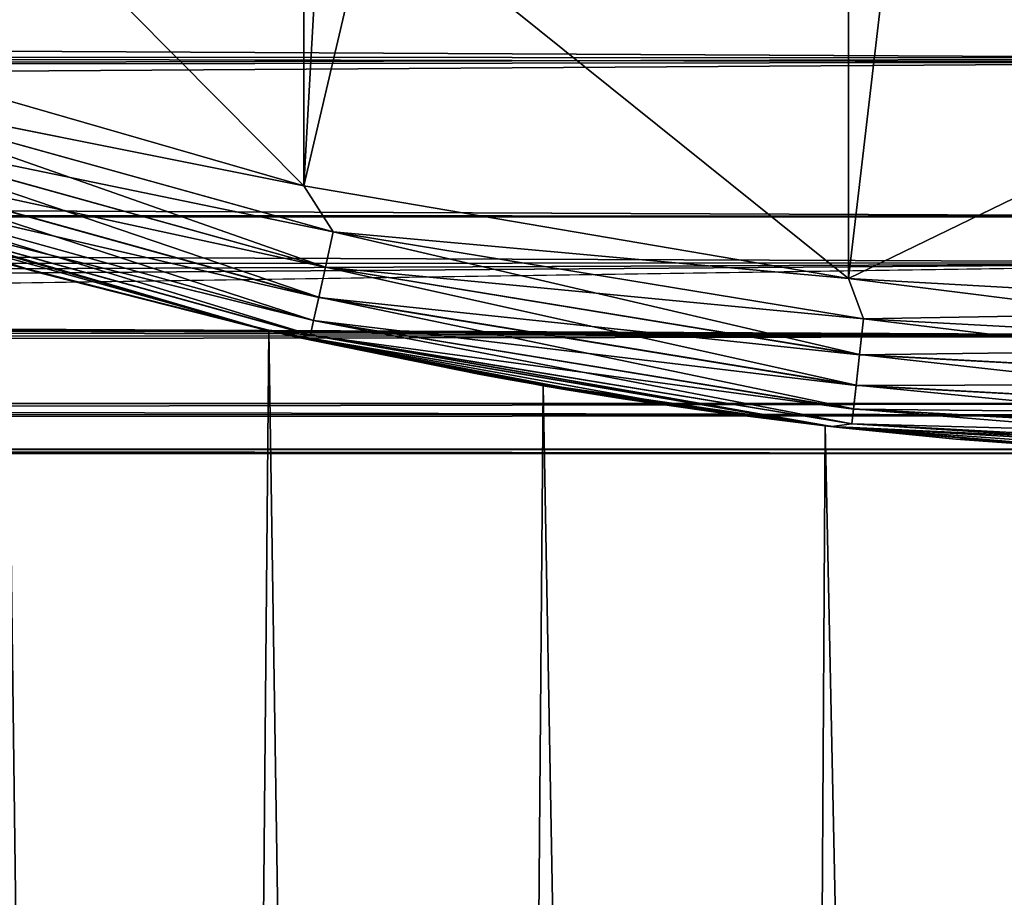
# Model space of a CAD drawing. Header units: millimetres. Extents: x -139 to 106, y -8 to 139.
# Tile 254 of 459: x -4.62 to -1.33, y 51.82 to 54.76. Entities that reach past the tile are written whole.
import ezdxf

# ---------------------------------------------------------------- set-up
doc = ezdxf.new("R2010")
doc.units = ezdxf.units.MM
doc.header["$LTSCALE"] = 53.842063
for name, color, linetype in [('47', 7, 'CONTINUOUS'), ('48', 7, 'CONTINUOUS'), ('496', 7, 'CONTINUOUS'), ('498', 7, 'CONTINUOUS'), ('499', 7, 'CONTINUOUS'), ('500', 7, 'CONTINUOUS'), ('502', 7, 'CONTINUOUS'), ('508', 7, 'CONTINUOUS'), ('510', 7, 'CONTINUOUS')]:
    doc.layers.add(name, color=color, linetype=linetype)

msp = doc.modelspace()

# ---------------------------------------------------------------- linework, layer by layer
at = {"layer": '47', "color": 8, "linetype": 'CONTINUOUS'}
for points in [[(0, 55.2822, -15.6078), (0, 54.6296, -14.6167), (-76.5, 55.0108, -15.2261), (0, 55.2822, -15.6078)], [(-76.5, 55.0108, -15.2261), (0, 54.6296, -14.6167), (-76.5, 54.6943, -14.7271), (-76.5, 55.0108, -15.2261)], [(-76.5, 54.6943, -14.7271), (0, 54.6296, -14.6167), (-76.5, 54.4078, -14.2103), (-76.5, 54.6943, -14.7271)], [(0, 54.6296, -14.6167), (0, 54.0991, -13.5552), (-76.5, 54.4078, -14.2103), (0, 54.6296, -14.6167)], [(-76.5, 54.4078, -14.2103), (0, 54.0991, -13.5552), (-76.5, 54.1523, -13.6774), (-76.5, 54.4078, -14.2103)], [(-76.5, 54.1523, -13.6774), (0, 54.0991, -13.5552), (-75.5194, 54.1481, -13.6678), (-76.5, 54.1523, -13.6774)], [(-75.5194, 54.1481, -13.6678), (0, 54.0991, -13.5552), (-74.6378, 54.1301, -13.6269), (-75.5194, 54.1481, -13.6678)], [(-74.6378, 54.1301, -13.6269), (0, 54.0991, -13.5552), (-73.8408, 54.1008, -13.5592), (-74.6378, 54.1301, -13.6269)], [(-73.8408, 54.1008, -13.5592), (0, 54.0991, -13.5552), (-73.1127, 54.0623, -13.4679), (-73.8408, 54.1008, -13.5592)], [(0, 54.0991, -13.5552), (0, 53.698, -12.4384), (-73.1127, 54.0623, -13.4679), (0, 54.0991, -13.5552)], [(-73.1127, 54.0623, -13.4679), (0, 53.698, -12.4384), (-72.438, 54.0159, -13.3548), (-73.1127, 54.0623, -13.4679)], [(-72.438, 54.0159, -13.3548), (0, 53.698, -12.4384), (-71.807, 53.9631, -13.2207), (-72.438, 54.0159, -13.3548)], [(-71.807, 53.9631, -13.2207), (0, 53.698, -12.4384), (-70.6508, 53.8433, -12.8931), (-71.807, 53.9631, -13.2207)], [(-70.6508, 53.8433, -12.8931), (0, 53.698, -12.4384), (-69.6136, 53.7141, -12.4927), (-70.6508, 53.8433, -12.8931)], [(-69.6136, 53.7141, -12.4927), (0, 53.698, -12.4384), (-68.691, 53.5878, -12.0312), (-69.6136, 53.7141, -12.4927)], [(0, 53.698, -12.4384), (0, 53.4321, -11.2819), (-68.691, 53.5878, -12.0312), (0, 53.698, -12.4384)], [(-68.691, 53.5878, -12.0312), (0, 53.4321, -11.2819), (-67.8853, 53.4758, -11.5237), (-68.691, 53.5878, -12.0312)], [(-67.8853, 53.4758, -11.5237), (0, 53.4321, -11.2819), (-67.1567, 53.3825, -10.9545), (-67.8853, 53.4758, -11.5237)], [(0, 53.3185, -8.9155), (0, 53.4726, -7.7389), (-65.0885, 53.3429, -8.6304), (0, 53.3185, -8.9155)], [(-65.0885, 53.3429, -8.6304), (0, 53.4726, -7.7389), (-32.2388, 53.4726, -7.7389), (-65.0885, 53.3429, -8.6304)], [(0, 53.4321, -11.2819), (0, 53.305, -10.1021), (-67.1567, 53.3825, -10.9545), (0, 53.4321, -11.2819)], [(-67.1567, 53.3825, -10.9545), (0, 53.305, -10.1021), (-66.4543, 53.3156, -10.2869), (-67.1567, 53.3825, -10.9545)], [(-65.7573, 53.2942, -9.5015), (0, 53.3185, -8.9155), (-65.0885, 53.3429, -8.6304), (-65.7573, 53.2942, -9.5015)], [(0, 53.305, -10.1021), (0, 53.3185, -8.9155), (-65.7573, 53.2942, -9.5015), (0, 53.305, -10.1021)], [(-66.4543, 53.3156, -10.2869), (0, 53.305, -10.1021), (-65.7573, 53.2942, -9.5015), (-66.4543, 53.3156, -10.2869)]]:
    msp.add_3dface(points, dxfattribs=at)
at = {"layer": '48', "color": 8, "linetype": 'CONTINUOUS'}
for points in [[(-62.491, 54.9479, -1.4237), (-62.5807, 54.7249, -2.2964), (0, 55.444, 0.4679), (-62.491, 54.9479, -1.4237)], [(0, 55.444, 0.4679), (-62.5807, 54.7249, -2.2964), (0, 54.617, -2.7243), (0, 55.444, 0.4679)], [(-62.5807, 54.7249, -2.2964), (-62.6961, 54.5296, -3.0746), (0, 54.617, -2.7243), (-62.5807, 54.7249, -2.2964)], [(-62.6961, 54.5296, -3.0746), (-63.0035, 54.1994, -4.4286), (0, 54.617, -2.7243), (-62.6961, 54.5296, -3.0746)], [(0, 54.617, -2.7243), (-63.0035, 54.1994, -4.4286), (0, 53.944, -5.5212), (0, 54.617, -2.7243)], [(-63.0035, 54.1994, -4.4286), (-63.4167, 53.9121, -5.6615), (0, 53.944, -5.5212), (-63.0035, 54.1994, -4.4286)], [(-64.4776, 53.4726, -7.7389), (-32.2388, 53.4726, -7.7389), (0, 53.944, -5.5212), (-64.4776, 53.4726, -7.7389)], [(-63.9168, 53.6685, -6.771), (-64.4776, 53.4726, -7.7389), (0, 53.944, -5.5212), (-63.9168, 53.6685, -6.771)], [(-63.4167, 53.9121, -5.6615), (-63.9168, 53.6685, -6.771), (0, 53.944, -5.5212), (-63.4167, 53.9121, -5.6615)], [(-32.2388, 53.4726, -7.7389), (0, 53.4726, -7.7389), (0, 53.944, -5.5212), (-32.2388, 53.4726, -7.7389)]]:
    msp.add_3dface(points, dxfattribs=at)
at = {"layer": '496', "color": 7, "linetype": 'CONTINUOUS', "true_color": 0xcccccc}
for points in [[(-4.1567, 14.2844, 140.5729), (-5.0487, 14.2844, 141.2025), (-4.6656, 53.9407, 140.9096), (-4.1567, 14.2844, 140.5729)], [(-5.0487, 14.2844, 153.6139), (-4.1567, 14.2844, 154.2436), (-4.6656, 53.9407, 153.9068), (-5.0487, 14.2844, 153.6139)], [(-3.7902, 53.7158, 140.363), (-4.1567, 14.2844, 140.5729), (-4.6656, 53.9407, 140.9096), (-3.7902, 53.7158, 140.363)], [(-4.6656, 53.9407, 153.9068), (-4.1567, 14.2844, 154.2436), (-3.7902, 53.7158, 154.4534), (-4.6656, 53.9407, 153.9068)], [(-3.1872, 14.2844, 140.0705), (-4.1567, 14.2844, 140.5729), (-3.7902, 53.7158, 140.363), (-3.1872, 14.2844, 140.0705)], [(-4.1567, 14.2844, 154.2436), (-3.1872, 14.2844, 154.7459), (-3.7902, 53.7158, 154.4534), (-4.1567, 14.2844, 154.2436)], [(-2.8713, 53.5321, 139.9413), (-3.1872, 14.2844, 140.0705), (-3.7902, 53.7158, 140.363), (-2.8713, 53.5321, 139.9413)], [(-3.7902, 53.7158, 154.4534), (-3.1872, 14.2844, 154.7459), (-2.8713, 53.5321, 154.8752), (-3.7902, 53.7158, 154.4534)], [(-2.1584, 14.2844, 139.7049), (-3.1872, 14.2844, 140.0705), (-2.8713, 53.5321, 139.9413), (-2.1584, 14.2844, 139.7049)], [(-3.1872, 14.2844, 154.7459), (-2.1584, 14.2844, 155.1115), (-2.8713, 53.5321, 154.8752), (-3.1872, 14.2844, 154.7459)], [(-1.9262, 53.3974, 139.6436), (-2.1584, 14.2844, 139.7049), (-2.8713, 53.5321, 139.9413), (-1.9262, 53.3974, 139.6436)], [(-2.8713, 53.5321, 154.8752), (-2.1584, 14.2844, 155.1115), (-1.9262, 53.3974, 155.1729), (-2.8713, 53.5321, 154.8752)], [(-1.0893, 14.2844, 139.4827), (-2.1584, 14.2844, 139.7049), (-1.9262, 53.3974, 139.6436), (-1.0893, 14.2844, 139.4827)], [(-2.1584, 14.2844, 155.1115), (-1.0893, 14.2844, 155.3337), (-1.9262, 53.3974, 155.1729), (-2.1584, 14.2844, 155.1115)], [(-0.9664, 53.3154, 139.4668), (-1.0893, 14.2844, 139.4827), (-1.9262, 53.3974, 139.6436), (-0.9664, 53.3154, 139.4668)], [(-1.9262, 53.3974, 155.1729), (-1.0893, 14.2844, 155.3337), (-0.9664, 53.3154, 155.3496), (-1.9262, 53.3974, 155.1729)]]:
    msp.add_3dface(points, dxfattribs=at)
at = {"layer": '498', "color": 7, "linetype": 'CONTINUOUS', "true_color": 0xe0f2ff}
for points in [[(-5.3607, 54.1552, 153.4805), (-4.6656, 53.9407, 153.9068), (-4.5542, 53.9093, 154.1066), (-5.3607, 54.1552, 153.4805)], [(-4.5536, 53.9091, 140.7094), (-4.6656, 53.9407, 140.9096), (-5.3601, 54.155, 141.3354), (-4.5536, 53.9091, 140.7094)], [(-3.7902, 53.7158, 140.363), (-4.6656, 53.9407, 140.9096), (-4.5536, 53.9091, 140.7094), (-3.7902, 53.7158, 140.363)], [(-4.6656, 53.9407, 153.9068), (-3.7902, 53.7158, 154.4534), (-4.5542, 53.9093, 154.1066), (-4.6656, 53.9407, 153.9068)], [(-4.5542, 53.9093, 154.1066), (-3.7902, 53.7158, 154.4534), (-3.692, 53.6936, 154.6179), (-4.5542, 53.9093, 154.1066)], [(-3.6914, 53.6935, 140.1982), (-3.7902, 53.7158, 140.363), (-4.5536, 53.9091, 140.7094), (-3.6914, 53.6935, 140.1982)], [(-2.8713, 53.5321, 139.9413), (-3.7902, 53.7158, 140.363), (-3.6914, 53.6935, 140.1982), (-2.8713, 53.5321, 139.9413)], [(-3.7902, 53.7158, 154.4534), (-2.8713, 53.5321, 154.8752), (-3.692, 53.6936, 154.6179), (-3.7902, 53.7158, 154.4534)], [(-3.692, 53.6936, 154.6179), (-2.8713, 53.5321, 154.8752), (-2.7921, 53.5188, 155.0117), (-3.692, 53.6936, 154.6179)], [(-2.7912, 53.5186, 139.8044), (-2.8713, 53.5321, 139.9413), (-3.6914, 53.6935, 140.1982), (-2.7912, 53.5186, 139.8044)], [(-3.0809, 53.5694, 105.6668), (-3.0007, 53.5548, 105.1889), (-3.0809, 53.5694, 106.1496), (-3.0809, 53.5694, 105.6668)], [(-3.0809, 53.5694, 106.1496), (-3.0007, 53.5548, 105.1889), (-3.0007, 53.5548, 106.6274), (-3.0809, 53.5694, 106.1496)], [(-3.0809, 53.5694, 178.6668), (-3.0007, 53.5548, 178.1889), (-3.0809, 53.5694, 179.1496), (-3.0809, 53.5694, 178.6668)], [(-3.0809, 53.5694, 179.1496), (-3.0007, 53.5548, 178.1889), (-3.0007, 53.5548, 179.6274), (-3.0809, 53.5694, 179.1496)], [(-3.0007, 53.5548, 105.1889), (-2.8412, 53.527, 104.7269), (-3.0007, 53.5548, 106.6274), (-3.0007, 53.5548, 105.1889)], [(-3.0007, 53.5548, 106.6274), (-2.8412, 53.527, 104.7269), (-2.8412, 53.527, 107.0895), (-3.0007, 53.5548, 106.6274)], [(-3.0007, 53.5548, 178.1889), (-2.8412, 53.527, 177.7269), (-3.0007, 53.5548, 179.6274), (-3.0007, 53.5548, 178.1889)], [(-3.0007, 53.5548, 179.6274), (-2.8412, 53.527, 177.7269), (-2.8412, 53.527, 180.0895), (-3.0007, 53.5548, 179.6274)], [(-1.9262, 53.3974, 139.6436), (-2.8713, 53.5321, 139.9413), (-2.7912, 53.5186, 139.8044), (-1.9262, 53.3974, 139.6436)], [(-2.8713, 53.5321, 154.8752), (-1.9262, 53.3974, 155.1729), (-2.7921, 53.5188, 155.0117), (-2.8713, 53.5321, 154.8752)], [(-2.8412, 53.527, 104.7269), (-2.6042, 53.4885, 104.2923), (-2.8412, 53.527, 107.0895), (-2.8412, 53.527, 104.7269)], [(-2.8412, 53.527, 107.0895), (-2.6042, 53.4885, 104.2923), (-2.6042, 53.4885, 107.5241), (-2.8412, 53.527, 107.0895)], [(-2.8412, 53.527, 177.7269), (-2.6042, 53.4885, 177.2923), (-2.8412, 53.527, 180.0895), (-2.8412, 53.527, 177.7269)], [(-2.8412, 53.527, 180.0895), (-2.6042, 53.4885, 177.2923), (-2.6042, 53.4885, 180.5241), (-2.8412, 53.527, 180.0895)], [(-2.7921, 53.5188, 155.0117), (-1.9262, 53.3974, 155.1729), (-1.8674, 53.3908, 155.2899), (-2.7921, 53.5188, 155.0117)], [(-1.8662, 53.3906, 139.5263), (-1.9262, 53.3974, 139.6436), (-2.7912, 53.5186, 139.8044), (-1.8662, 53.3906, 139.5263)], [(-2.6042, 53.4885, 104.2923), (-2.2938, 53.4434, 103.8974), (-2.6042, 53.4885, 107.5241), (-2.6042, 53.4885, 104.2923)], [(-2.6042, 53.4885, 107.5241), (-2.2938, 53.4434, 103.8974), (-2.2938, 53.4434, 107.919), (-2.6042, 53.4885, 107.5241)], [(-2.6042, 53.4885, 177.2923), (-2.2938, 53.4434, 176.8974), (-2.6042, 53.4885, 180.5241), (-2.6042, 53.4885, 177.2923)], [(-2.6042, 53.4885, 180.5241), (-2.2938, 53.4434, 176.8974), (-2.2938, 53.4434, 180.919), (-2.6042, 53.4885, 180.5241)], [(-2.2938, 53.4434, 103.8974), (-1.9182, 53.3965, 103.5558), (-2.2938, 53.4434, 107.919), (-2.2938, 53.4434, 103.8974)], [(-2.2938, 53.4434, 107.919), (-1.9182, 53.3965, 103.5558), (-1.9182, 53.3965, 108.2606), (-2.2938, 53.4434, 107.919)], [(-2.2938, 53.4434, 176.8974), (-1.9182, 53.3965, 176.5558), (-2.2938, 53.4434, 180.919), (-2.2938, 53.4434, 176.8974)], [(-2.2938, 53.4434, 180.919), (-1.9182, 53.3965, 176.5558), (-1.9182, 53.3965, 181.2606), (-2.2938, 53.4434, 180.919)], [(-0.9664, 53.3154, 139.4668), (-1.9262, 53.3974, 139.6436), (-1.8662, 53.3906, 139.5263), (-0.9664, 53.3154, 139.4668)], [(-1.9262, 53.3974, 155.1729), (-0.9664, 53.3154, 155.3496), (-1.8674, 53.3908, 155.2899), (-1.9262, 53.3974, 155.1729)], [(-1.9182, 53.3965, 103.5558), (-1.4879, 53.3531, 103.2787), (-1.9182, 53.3965, 108.2606), (-1.9182, 53.3965, 103.5558)], [(-1.9182, 53.3965, 108.2606), (-1.4879, 53.3531, 103.2787), (-1.4879, 53.3531, 108.5377), (-1.9182, 53.3965, 108.2606)], [(-1.9182, 53.3965, 176.5558), (-1.4879, 53.3531, 176.2787), (-1.9182, 53.3965, 181.2606), (-1.9182, 53.3965, 176.5558)], [(-1.9182, 53.3965, 181.2606), (-1.4879, 53.3531, 176.2787), (-1.4879, 53.3531, 181.5377), (-1.9182, 53.3965, 181.2606)], [(-1.8674, 53.3908, 155.2899), (-0.9664, 53.3154, 155.3496), (-0.9312, 53.3134, 155.4548), (-1.8674, 53.3908, 155.2899)], [(-0.9311, 53.3134, 139.3616), (-0.9664, 53.3154, 139.4668), (-1.8662, 53.3906, 139.5263), (-0.9311, 53.3134, 139.3616)], [(-1.4879, 53.3531, 103.2787), (-1.0138, 53.3182, 103.0744), (-1.4879, 53.3531, 108.5377), (-1.4879, 53.3531, 103.2787)], [(-1.4879, 53.3531, 108.5377), (-1.0138, 53.3182, 103.0744), (-1.0139, 53.3182, 108.742), (-1.4879, 53.3531, 108.5377)], [(-1.4879, 53.3531, 176.2787), (-1.0138, 53.3182, 176.0744), (-1.4879, 53.3531, 181.5377), (-1.4879, 53.3531, 176.2787)], [(-1.4879, 53.3531, 181.5377), (-1.0138, 53.3182, 176.0744), (-1.0139, 53.3182, 181.742), (-1.4879, 53.3531, 181.5377)]]:
    msp.add_3dface(points, dxfattribs=at)
at = {"layer": '499', "color": 7, "linetype": 'CONTINUOUS', "true_color": 0xe0f2ff}
for points in [[(-1.8481, 86.6841, 188.9082), (0, 53.7879, 188.9082), (0, 86.7879, 188.9082), (-1.8481, 86.6841, 188.9082)], [(-3.6732, 86.3738, 188.9082), (-3.6731, 54.2019, 188.9082), (-1.8481, 86.6841, 188.9082), (-3.6732, 86.3738, 188.9082)], [(-3.6731, 54.2019, 188.9082), (-1.8481, 53.8917, 188.9082), (-1.8481, 86.6841, 188.9082), (-3.6731, 54.2019, 188.9082)], [(-1.8481, 53.8917, 188.9082), (0, 53.7879, 188.9082), (-1.8481, 86.6841, 188.9082), (-1.8481, 53.8917, 188.9082)], [(-5.4519, 85.8612, 188.9082), (-5.4518, 54.7146, 188.9082), (-3.6732, 86.3738, 188.9082), (-5.4519, 85.8612, 188.9082)], [(-5.4518, 54.7146, 188.9082), (-3.6731, 54.2019, 188.9082), (-3.6732, 86.3738, 188.9082), (-5.4518, 54.7146, 188.9082)]]:
    msp.add_3dface(points, dxfattribs=at)
at = {"layer": '500', "color": 7, "linetype": 'CONTINUOUS', "true_color": 0xe0f2ff}
for points in [[(-3.7828, 53.7141, 101.6082), (-5.3601, 54.155, 141.3354), (-5.6147, 54.2419, 101.6082), (-3.7828, 53.7141, 101.6082)], [(-5.3607, 54.1552, 153.4805), (-4.5542, 53.9093, 154.1066), (-5.6147, 54.2419, 188.4082), (-5.3607, 54.1552, 153.4805)], [(-5.6147, 54.2419, 188.4082), (-4.5542, 53.9093, 154.1066), (-3.7828, 53.7141, 188.4082), (-5.6147, 54.2419, 188.4082)], [(-4.5536, 53.9091, 140.7094), (-5.3601, 54.155, 141.3354), (-3.7828, 53.7141, 101.6082), (-4.5536, 53.9091, 140.7094)], [(-4.5542, 53.9093, 154.1066), (-3.692, 53.6936, 154.6179), (-3.7828, 53.7141, 188.4082), (-4.5542, 53.9093, 154.1066)], [(-3.6914, 53.6935, 140.1982), (-4.5536, 53.9091, 140.7094), (-3.7828, 53.7141, 101.6082), (-3.6914, 53.6935, 140.1982)], [(-3.0007, 53.5548, 105.1889), (-3.0809, 53.5694, 105.6668), (-3.7828, 53.7141, 101.6082), (-3.0007, 53.5548, 105.1889)], [(-1.9034, 53.3948, 101.6082), (-3.0007, 53.5548, 105.1889), (-3.7828, 53.7141, 101.6082), (-1.9034, 53.3948, 101.6082)], [(-3.0809, 53.5694, 105.6668), (-3.6914, 53.6935, 140.1982), (-3.7828, 53.7141, 101.6082), (-3.0809, 53.5694, 105.6668)], [(-3.692, 53.6936, 154.6179), (-3.0809, 53.5694, 178.6668), (-3.7828, 53.7141, 188.4082), (-3.692, 53.6936, 154.6179)], [(-3.0809, 53.5694, 178.6668), (-3.0809, 53.5694, 179.1496), (-3.7828, 53.7141, 188.4082), (-3.0809, 53.5694, 178.6668)], [(-3.0809, 53.5694, 179.1496), (-3.0007, 53.5548, 179.6274), (-3.7828, 53.7141, 188.4082), (-3.0809, 53.5694, 179.1496)], [(-3.0007, 53.5548, 179.6274), (-2.8412, 53.527, 180.0895), (-3.7828, 53.7141, 188.4082), (-3.0007, 53.5548, 179.6274)], [(-2.8412, 53.527, 180.0895), (-2.6042, 53.4885, 180.5241), (-3.7828, 53.7141, 188.4082), (-2.8412, 53.527, 180.0895)], [(-2.6042, 53.4885, 180.5241), (-2.2938, 53.4434, 180.919), (-3.7828, 53.7141, 188.4082), (-2.6042, 53.4885, 180.5241)], [(-2.2938, 53.4434, 180.919), (-1.9182, 53.3965, 181.2606), (-3.7828, 53.7141, 188.4082), (-2.2938, 53.4434, 180.919)], [(-3.7828, 53.7141, 188.4082), (-1.9182, 53.3965, 181.2606), (-1.9034, 53.3948, 188.4082), (-3.7828, 53.7141, 188.4082)], [(-3.692, 53.6936, 154.6179), (-2.7921, 53.5188, 155.0117), (-3.0809, 53.5694, 178.6668), (-3.692, 53.6936, 154.6179)], [(-3.0809, 53.5694, 105.6668), (-3.0809, 53.5694, 106.1496), (-3.6914, 53.6935, 140.1982), (-3.0809, 53.5694, 105.6668)], [(-3.0809, 53.5694, 106.1496), (-3.0007, 53.5548, 106.6274), (-3.6914, 53.6935, 140.1982), (-3.0809, 53.5694, 106.1496)], [(-3.0007, 53.5548, 106.6274), (-2.8412, 53.527, 107.0895), (-3.6914, 53.6935, 140.1982), (-3.0007, 53.5548, 106.6274)], [(-2.8412, 53.527, 107.0895), (-2.7912, 53.5186, 139.8044), (-3.6914, 53.6935, 140.1982), (-2.8412, 53.527, 107.0895)], [(-2.7921, 53.5188, 155.0117), (-3.0007, 53.5548, 178.1889), (-3.0809, 53.5694, 178.6668), (-2.7921, 53.5188, 155.0117)], [(-2.8412, 53.527, 104.7269), (-3.0007, 53.5548, 105.1889), (-1.9034, 53.3948, 101.6082), (-2.8412, 53.527, 104.7269)], [(-2.7921, 53.5188, 155.0117), (-2.8412, 53.527, 177.7269), (-3.0007, 53.5548, 178.1889), (-2.7921, 53.5188, 155.0117)], [(-2.6042, 53.4885, 104.2923), (-2.8412, 53.527, 104.7269), (-1.9034, 53.3948, 101.6082), (-2.6042, 53.4885, 104.2923)], [(-2.8412, 53.527, 107.0895), (-2.6042, 53.4885, 107.5241), (-2.7912, 53.5186, 139.8044), (-2.8412, 53.527, 107.0895)], [(-2.7921, 53.5188, 155.0117), (-2.6042, 53.4885, 177.2923), (-2.8412, 53.527, 177.7269), (-2.7921, 53.5188, 155.0117)], [(-2.7921, 53.5188, 155.0117), (-1.8674, 53.3908, 155.2899), (-2.6042, 53.4885, 177.2923), (-2.7921, 53.5188, 155.0117)], [(-2.6042, 53.4885, 107.5241), (-2.2938, 53.4434, 107.919), (-2.7912, 53.5186, 139.8044), (-2.6042, 53.4885, 107.5241)], [(-2.2938, 53.4434, 107.919), (-1.9182, 53.3965, 108.2606), (-2.7912, 53.5186, 139.8044), (-2.2938, 53.4434, 107.919)], [(-1.9182, 53.3965, 108.2606), (-1.8662, 53.3906, 139.5263), (-2.7912, 53.5186, 139.8044), (-1.9182, 53.3965, 108.2606)], [(-2.2938, 53.4434, 103.8974), (-2.6042, 53.4885, 104.2923), (-1.9034, 53.3948, 101.6082), (-2.2938, 53.4434, 103.8974)], [(-1.8674, 53.3908, 155.2899), (-2.2938, 53.4434, 176.8974), (-2.6042, 53.4885, 177.2923), (-1.8674, 53.3908, 155.2899)], [(-1.9182, 53.3965, 103.5558), (-2.2938, 53.4434, 103.8974), (-1.9034, 53.3948, 101.6082), (-1.9182, 53.3965, 103.5558)], [(-1.8674, 53.3908, 155.2899), (-1.9182, 53.3965, 176.5558), (-2.2938, 53.4434, 176.8974), (-1.8674, 53.3908, 155.2899)], [(-1.4879, 53.3531, 103.2787), (-1.9182, 53.3965, 103.5558), (-1.9034, 53.3948, 101.6082), (-1.4879, 53.3531, 103.2787)], [(-1.9182, 53.3965, 108.2606), (-1.4879, 53.3531, 108.5377), (-1.8662, 53.3906, 139.5263), (-1.9182, 53.3965, 108.2606)], [(-1.8674, 53.3908, 155.2899), (-1.4879, 53.3531, 176.2787), (-1.9182, 53.3965, 176.5558), (-1.8674, 53.3908, 155.2899)], [(-1.9182, 53.3965, 181.2606), (-1.4879, 53.3531, 181.5377), (-1.9034, 53.3948, 188.4082), (-1.9182, 53.3965, 181.2606)], [(0, 53.2879, 101.6082), (-1.4879, 53.3531, 103.2787), (-1.9034, 53.3948, 101.6082), (0, 53.2879, 101.6082)], [(-1.4879, 53.3531, 181.5377), (-1.0139, 53.3182, 181.742), (-1.9034, 53.3948, 188.4082), (-1.4879, 53.3531, 181.5377)], [(-1.0139, 53.3182, 181.742), (-0.5119, 53.2956, 181.8669), (-1.9034, 53.3948, 188.4082), (-1.0139, 53.3182, 181.742)], [(-0.5119, 53.2956, 181.8669), (0, 53.2879, 181.9086), (-1.9034, 53.3948, 188.4082), (-0.5119, 53.2956, 181.8669)], [(0, 53.2879, 181.9086), (0, 53.2879, 188.4082), (-1.9034, 53.3948, 188.4082), (0, 53.2879, 181.9086)], [(-1.8674, 53.3908, 155.2899), (-0.9312, 53.3134, 155.4548), (-1.4879, 53.3531, 176.2787), (-1.8674, 53.3908, 155.2899)], [(-1.4879, 53.3531, 108.5377), (-1.0139, 53.3182, 108.742), (-1.8662, 53.3906, 139.5263), (-1.4879, 53.3531, 108.5377)], [(-1.0139, 53.3182, 108.742), (-0.9311, 53.3134, 139.3616), (-1.8662, 53.3906, 139.5263), (-1.0139, 53.3182, 108.742)], [(0, 53.2879, 101.6082), (-1.0138, 53.3182, 103.0744), (-1.4879, 53.3531, 103.2787), (0, 53.2879, 101.6082)], [(-0.9312, 53.3134, 155.4548), (-1.0138, 53.3182, 176.0744), (-1.4879, 53.3531, 176.2787), (-0.9312, 53.3134, 155.4548)]]:
    msp.add_3dface(points, dxfattribs=at)
at = {"layer": '502', "color": 7, "linetype": 'CONTINUOUS', "true_color": 0xe0f2ff}
for points in [[(-3.6731, 54.2019, 101.1082), (-5.4518, 54.7146, 101.1082), (-5.1157, 55.6564, 101.1082), (-3.6731, 54.2019, 101.1082)], [(-3.4452, 55.1756, 101.1082), (-3.6731, 54.2019, 101.1082), (-5.1157, 55.6564, 101.1082), (-3.4452, 55.1756, 101.1082)], [(-1.8481, 53.8917, 101.1082), (-3.6731, 54.2019, 101.1082), (-3.4452, 55.1756, 101.1082), (-1.8481, 53.8917, 101.1082)], [(-1.7311, 54.8849, 101.1082), (-1.8481, 53.8917, 101.1082), (-3.4452, 55.1756, 101.1082), (-1.7311, 54.8849, 101.1082)], [(0, 54.7879, 101.1082), (-1.8481, 53.8917, 101.1082), (-1.7311, 54.8849, 101.1082), (0, 54.7879, 101.1082)], [(0, 53.7879, 101.1082), (-1.8481, 53.8917, 101.1082), (0, 54.7879, 101.1082), (0, 53.7879, 101.1082)]]:
    msp.add_3dface(points, dxfattribs=at)
at = {"layer": '508', "color": 7, "linetype": 'CONTINUOUS', "true_color": 0xe0f2ff}
for points in [[(-5.4518, 54.7146, 101.1082), (-3.6731, 54.2019, 101.1082), (-5.3098, 54.529, 101.1252), (-5.4518, 54.7146, 101.1082)], [(-3.5748, 54.0473, 101.1252), (-5.3483, 54.4146, 101.1753), (-5.3098, 54.529, 101.1252), (-3.5748, 54.0473, 101.1252)], [(-3.6731, 54.2019, 101.1082), (-3.5748, 54.0473, 101.1252), (-5.3098, 54.529, 101.1252), (-3.6731, 54.2019, 101.1082)], [(-3.6008, 53.9294, 101.1753), (-5.3814, 54.3164, 101.2548), (-5.3483, 54.4146, 101.1753), (-3.6008, 53.9294, 101.1753)], [(-3.6008, 53.9294, 101.1753), (-5.3483, 54.4146, 101.1753), (-3.5748, 54.0473, 101.1252), (-3.6008, 53.9294, 101.1753)], [(-3.6231, 53.8282, 101.2548), (-5.4068, 54.2411, 101.3585), (-5.3814, 54.3164, 101.2548), (-3.6231, 53.8282, 101.2548)], [(-3.6231, 53.8282, 101.2548), (-5.3814, 54.3164, 101.2548), (-3.6008, 53.9294, 101.1753), (-3.6231, 53.8282, 101.2548)], [(-3.7828, 53.7141, 101.6082), (-5.6147, 54.2419, 101.6082), (-5.4227, 54.1938, 101.4793), (-3.7828, 53.7141, 101.6082)], [(-3.6401, 53.7506, 101.3585), (-5.4227, 54.1938, 101.4793), (-5.4068, 54.2411, 101.3585), (-3.6401, 53.7506, 101.3585)], [(-3.6401, 53.7506, 101.3585), (-5.4068, 54.2411, 101.3585), (-3.6231, 53.8282, 101.2548), (-3.6401, 53.7506, 101.3585)], [(-3.6509, 53.7019, 101.4793), (-3.7828, 53.7141, 101.6082), (-5.4227, 54.1938, 101.4793), (-3.6509, 53.7019, 101.4793)], [(-3.6509, 53.7019, 101.4793), (-5.4227, 54.1938, 101.4793), (-3.6401, 53.7506, 101.3585), (-3.6509, 53.7019, 101.4793)], [(-3.6731, 54.2019, 101.1082), (-1.8481, 53.8917, 101.1082), (-3.5748, 54.0473, 101.1252), (-3.6731, 54.2019, 101.1082)], [(-1.798, 53.756, 101.1252), (-3.6008, 53.9294, 101.1753), (-3.5748, 54.0473, 101.1252), (-1.798, 53.756, 101.1252)], [(-1.8481, 53.8917, 101.1082), (-1.798, 53.756, 101.1252), (-3.5748, 54.0473, 101.1252), (-1.8481, 53.8917, 101.1082)], [(-1.811, 53.636, 101.1753), (-3.6231, 53.8282, 101.2548), (-3.6008, 53.9294, 101.1753), (-1.811, 53.636, 101.1753)], [(-1.811, 53.636, 101.1753), (-3.6008, 53.9294, 101.1753), (-1.798, 53.756, 101.1252), (-1.811, 53.636, 101.1753)], [(-1.8481, 53.8917, 101.1082), (0, 53.7879, 101.1082), (-1.798, 53.756, 101.1252), (-1.8481, 53.8917, 101.1082)], [(-1.8222, 53.533, 101.2548), (-3.6401, 53.7506, 101.3585), (-3.6231, 53.8282, 101.2548), (-1.8222, 53.533, 101.2548)], [(-1.8222, 53.533, 101.2548), (-3.6231, 53.8282, 101.2548), (-1.811, 53.636, 101.1753), (-1.8222, 53.533, 101.2548)], [(0, 53.7879, 101.1082), (0, 53.6585, 101.1252), (-1.798, 53.756, 101.1252), (0, 53.7879, 101.1082)], [(-1.8308, 53.4539, 101.3585), (-3.6509, 53.7019, 101.4793), (-3.6401, 53.7506, 101.3585), (-1.8308, 53.4539, 101.3585)], [(-1.8308, 53.4539, 101.3585), (-3.6401, 53.7506, 101.3585), (-1.8222, 53.533, 101.2548), (-1.8308, 53.4539, 101.3585)], [(0, 53.6585, 101.1252), (-1.811, 53.636, 101.1753), (-1.798, 53.756, 101.1252), (0, 53.6585, 101.1252)], [(-1.9034, 53.3948, 101.6082), (-3.7828, 53.7141, 101.6082), (-3.6509, 53.7019, 101.4793), (-1.9034, 53.3948, 101.6082)], [(-1.8362, 53.4044, 101.4793), (-1.9034, 53.3948, 101.6082), (-3.6509, 53.7019, 101.4793), (-1.8362, 53.4044, 101.4793)], [(-1.8362, 53.4044, 101.4793), (-3.6509, 53.7019, 101.4793), (-1.8308, 53.4539, 101.3585), (-1.8362, 53.4044, 101.4793)], [(0, 53.5378, 101.1753), (-1.811, 53.636, 101.1753), (0, 53.6585, 101.1252), (0, 53.5378, 101.1753)], [(0, 53.5378, 101.1753), (-1.8222, 53.533, 101.2548), (-1.811, 53.636, 101.1753), (0, 53.5378, 101.1753)], [(0, 53.4342, 101.2548), (-1.8308, 53.4539, 101.3585), (-1.8222, 53.533, 101.2548), (0, 53.4342, 101.2548)], [(0, 53.4342, 101.2548), (-1.8222, 53.533, 101.2548), (0, 53.5378, 101.1753), (0, 53.4342, 101.2548)], [(0, 53.3547, 101.3585), (-1.8362, 53.4044, 101.4793), (-1.8308, 53.4539, 101.3585), (0, 53.3547, 101.3585)], [(0, 53.3547, 101.3585), (-1.8308, 53.4539, 101.3585), (0, 53.4342, 101.2548), (0, 53.3547, 101.3585)], [(0, 53.3048, 101.4793), (-1.9034, 53.3948, 101.6082), (-1.8362, 53.4044, 101.4793), (0, 53.3048, 101.4793)], [(0, 53.2879, 101.6082), (-1.9034, 53.3948, 101.6082), (0, 53.3048, 101.4793), (0, 53.2879, 101.6082)], [(0, 53.3048, 101.4793), (-1.8362, 53.4044, 101.4793), (0, 53.3547, 101.3585), (0, 53.3048, 101.4793)]]:
    msp.add_3dface(points, dxfattribs=at)
at = {"layer": '510', "color": 7, "linetype": 'CONTINUOUS', "true_color": 0xe0f2ff}
for points in [[(-3.6731, 54.2019, 188.9082), (-5.4518, 54.7146, 188.9082), (-5.3096, 54.5295, 188.8913), (-3.6731, 54.2019, 188.9082)], [(-3.6007, 53.9298, 188.8414), (-5.3096, 54.5295, 188.8913), (-5.3482, 54.415, 188.8414), (-3.6007, 53.9298, 188.8414)], [(-3.5747, 54.0478, 188.8913), (-3.6731, 54.2019, 188.9082), (-5.3096, 54.5295, 188.8913), (-3.5747, 54.0478, 188.8913)], [(-3.5747, 54.0478, 188.8913), (-5.3096, 54.5295, 188.8913), (-3.6007, 53.9298, 188.8414), (-3.5747, 54.0478, 188.8913)], [(-3.623, 53.8285, 188.7619), (-5.3482, 54.415, 188.8414), (-5.3813, 54.3167, 188.7619), (-3.623, 53.8285, 188.7619)], [(-3.6007, 53.9298, 188.8414), (-5.3482, 54.415, 188.8414), (-3.623, 53.8285, 188.7619), (-3.6007, 53.9298, 188.8414)], [(-3.6401, 53.7508, 188.6583), (-5.3813, 54.3167, 188.7619), (-5.4067, 54.2413, 188.6583), (-3.6401, 53.7508, 188.6583)], [(-3.623, 53.8285, 188.7619), (-5.3813, 54.3167, 188.7619), (-3.6401, 53.7508, 188.6583), (-3.623, 53.8285, 188.7619)], [(-5.6147, 54.2419, 188.4082), (-3.7828, 53.7141, 188.4082), (-5.4227, 54.1939, 188.5376), (-5.6147, 54.2419, 188.4082)], [(-3.6508, 53.702, 188.5376), (-5.4067, 54.2413, 188.6583), (-5.4227, 54.1939, 188.5376), (-3.6508, 53.702, 188.5376)], [(-3.6401, 53.7508, 188.6583), (-5.4067, 54.2413, 188.6583), (-3.6508, 53.702, 188.5376), (-3.6401, 53.7508, 188.6583)], [(-3.7828, 53.7141, 188.4082), (-3.6508, 53.702, 188.5376), (-5.4227, 54.1939, 188.5376), (-3.7828, 53.7141, 188.4082)], [(-1.8481, 53.8917, 188.9082), (-3.6731, 54.2019, 188.9082), (-3.5747, 54.0478, 188.8913), (-1.8481, 53.8917, 188.9082)], [(-1.811, 53.6364, 188.8414), (-3.5747, 54.0478, 188.8913), (-3.6007, 53.9298, 188.8414), (-1.811, 53.6364, 188.8414)], [(-1.7979, 53.7565, 188.8913), (-1.8481, 53.8917, 188.9082), (-3.5747, 54.0478, 188.8913), (-1.7979, 53.7565, 188.8913)], [(-1.7979, 53.7565, 188.8913), (-3.5747, 54.0478, 188.8913), (-1.811, 53.6364, 188.8414), (-1.7979, 53.7565, 188.8913)], [(-1.8222, 53.5333, 188.7619), (-3.6007, 53.9298, 188.8414), (-3.623, 53.8285, 188.7619), (-1.8222, 53.5333, 188.7619)], [(-1.811, 53.6364, 188.8414), (-3.6007, 53.9298, 188.8414), (-1.8222, 53.5333, 188.7619), (-1.811, 53.6364, 188.8414)], [(0, 53.7879, 188.9082), (-1.8481, 53.8917, 188.9082), (0, 53.659, 188.8913), (0, 53.7879, 188.9082)], [(0, 53.659, 188.8913), (-1.8481, 53.8917, 188.9082), (-1.7979, 53.7565, 188.8913), (0, 53.659, 188.8913)], [(-1.8308, 53.4542, 188.6583), (-3.623, 53.8285, 188.7619), (-3.6401, 53.7508, 188.6583), (-1.8308, 53.4542, 188.6583)], [(-1.8222, 53.5333, 188.7619), (-3.623, 53.8285, 188.7619), (-1.8308, 53.4542, 188.6583), (-1.8222, 53.5333, 188.7619)], [(-1.8362, 53.4045, 188.5376), (-3.6401, 53.7508, 188.6583), (-3.6508, 53.702, 188.5376), (-1.8362, 53.4045, 188.5376)], [(-1.8308, 53.4542, 188.6583), (-3.6401, 53.7508, 188.6583), (-1.8362, 53.4045, 188.5376), (-1.8308, 53.4542, 188.6583)], [(0, 53.5382, 188.8414), (-1.7979, 53.7565, 188.8913), (-1.811, 53.6364, 188.8414), (0, 53.5382, 188.8414)], [(0, 53.659, 188.8913), (-1.7979, 53.7565, 188.8913), (0, 53.5382, 188.8414), (0, 53.659, 188.8913)], [(-3.7828, 53.7141, 188.4082), (-1.9034, 53.3948, 188.4082), (-3.6508, 53.702, 188.5376), (-3.7828, 53.7141, 188.4082)], [(-1.9034, 53.3948, 188.4082), (-1.8362, 53.4045, 188.5376), (-3.6508, 53.702, 188.5376), (-1.9034, 53.3948, 188.4082)], [(0, 53.4345, 188.7619), (-1.811, 53.6364, 188.8414), (-1.8222, 53.5333, 188.7619), (0, 53.4345, 188.7619)], [(0, 53.5382, 188.8414), (-1.811, 53.6364, 188.8414), (0, 53.4345, 188.7619), (0, 53.5382, 188.8414)], [(0, 53.3549, 188.6583), (-1.8222, 53.5333, 188.7619), (-1.8308, 53.4542, 188.6583), (0, 53.3549, 188.6583)], [(0, 53.4345, 188.7619), (-1.8222, 53.5333, 188.7619), (0, 53.3549, 188.6583), (0, 53.4345, 188.7619)], [(0, 53.3049, 188.5376), (-1.8308, 53.4542, 188.6583), (-1.8362, 53.4045, 188.5376), (0, 53.3049, 188.5376)], [(0, 53.3549, 188.6583), (-1.8308, 53.4542, 188.6583), (0, 53.3049, 188.5376), (0, 53.3549, 188.6583)], [(-1.9034, 53.3948, 188.4082), (0, 53.2879, 188.4082), (-1.8362, 53.4045, 188.5376), (-1.9034, 53.3948, 188.4082)], [(0, 53.2879, 188.4082), (0, 53.3049, 188.5376), (-1.8362, 53.4045, 188.5376), (0, 53.2879, 188.4082)]]:
    msp.add_3dface(points, dxfattribs=at)

doc.saveas('drawing.dxf')
